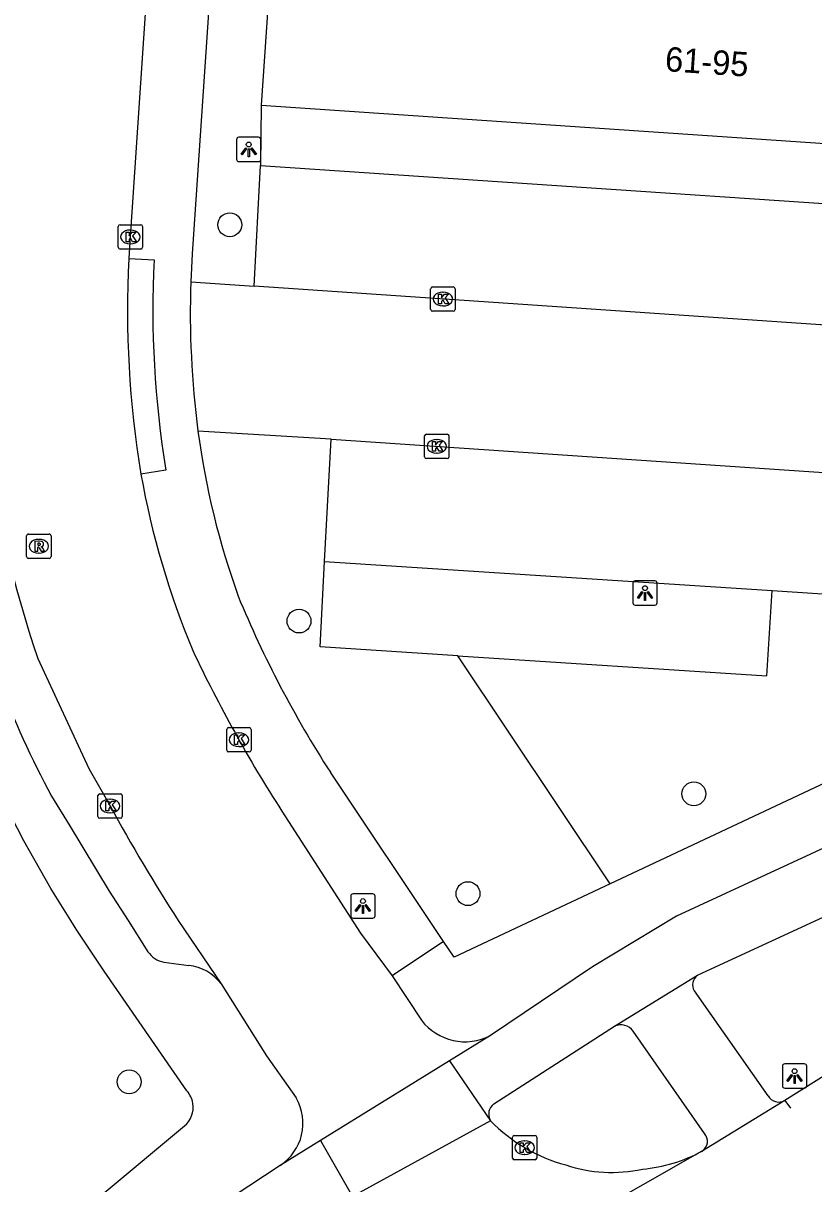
# Model space of a CAD drawing. Extents: x 159961 to 160856, y 382704 to 383353.
# Drawn here: x 160569.17 to 160601.59, y 382739.22 to 382786.78 of the extents above; entities that cross this region are included whole.
import ezdxf

# ---------------------------------------------------------------- set-up
doc = ezdxf.new("R2010")
doc.units = 0
for name, color, linetype in [('IMGEO_Boom', 7, 'Continuous'), ('IMGEO_Fietspad_gesloten', 7, 'Continuous'), ('IMGEO_Groenvoorziening', 7, 'Continuous'), ('IMGEO_Kolk', 7, 'Continuous'), ('IMGEO_Lichtpunt', 7, 'Continuous'), ('IMGEO_Pand', 7, 'Continuous'), ('IMGEO_Pand_nummerreeks', 7, 'Continuous'), ('IMGEO_Parkeervlak_open', 7, 'Continuous'), ('IMGEO_Rijbaan_lokaal_gesloten', 7, 'Continuous'), ('IMGEO_Rijbaan_lokaal_open', 7, 'Continuous'), ('IMGEO_Rioolput', 7, 'Continuous'), ('IMGEO_Voetpad_open', 7, 'Continuous')]:
    doc.layers.add(name, color=color, linetype=linetype)

msp = doc.modelspace()

# ---------------------------------------------------------------- linework, layer by layer
at = {"layer": 'IMGEO_Boom'}
for centre in [(160577.641, 382778.517), (160580.481, 382762.277), (160596.674, 382755.194), (160587.411, 382751.105), (160573.515, 382743.394)]:
    msp.add_circle(centre, 0.489, dxfattribs=at)
at = {"layer": 'IMGEO_Fietspad_gesloten'}
for points in [[(160617.767, 382760.27), (160595.965, 382750.189), (160592.518, 382748.102), (160588.336, 382745.293)], [(160596.821, 382747.761), (160603.077, 382750.652), (160605.051, 382751.647), (160617.662, 382757.558), (160621.247, 382758.884)], [(160593.424, 382745.669), (160596.821, 382747.761)], [(160588.471, 382742.492), (160593.424, 382745.669)], [(160579.704, 382739.971), (160571.274, 382734.411), (160563.508, 382728.101)]]:
    msp.add_lwpolyline(points, dxfattribs=at)
msp.add_arc((160588.78, 382742.074), 0.52, 126.4204, 212.0413, dxfattribs=at)
at = {"layer": 'IMGEO_Groenvoorziening'}
for points in [[(160586.996, 382760.857), (160581.346, 382761.226), (160581.532, 382764.721)], [(160586.996, 382760.857), (160599.671, 382760.029), (160599.882, 382763.523)], [(160593.244, 382751.503), (160586.996, 382760.857)]]:
    msp.add_lwpolyline(points, dxfattribs=at)
at = {"layer": 'IMGEO_Kolk'}
for p, q in [((160573.066, 382777.593), (160573.066, 382778.445)), ((160573.141, 382778.519), (160573.993, 382778.519)), ((160574.067, 382778.445), (160574.067, 382777.593)), ((160573.554, 382778.299), (160573.579, 382778.299)), ((160573.993, 382777.519), (160573.141, 382777.519)), ((160573.577, 382777.739), (160573.552, 382777.739)), ((160585.955, 382775.971), (160586.807, 382775.971)), ((160585.88, 382775.045), (160585.88, 382775.897)), ((160586.368, 382775.751), (160586.393, 382775.751)), ((160586.881, 382775.897), (160586.881, 382775.045)), ((160586.391, 382775.191), (160586.366, 382775.191)), ((160586.807, 382774.971), (160585.955, 382774.971)), ((160585.631, 382769.01), (160585.631, 382769.862)), ((160585.706, 382769.936), (160586.558, 382769.936)), ((160586.632, 382769.862), (160586.632, 382769.01)), ((160586.119, 382769.716), (160586.144, 382769.716)), ((160586.558, 382768.936), (160585.706, 382768.936)), ((160586.142, 382769.156), (160586.117, 382769.156)), ((160577.591, 382757.912), (160578.443, 382757.912)), ((160577.516, 382756.986), (160577.516, 382757.838)), ((160578.004, 382757.692), (160578.029, 382757.692)), ((160578.517, 382757.838), (160578.517, 382756.986)), ((160578.027, 382757.132), (160578.002, 382757.132)), ((160578.443, 382756.912), (160577.591, 382756.912)), ((160572.232, 382754.271), (160572.232, 382755.123)), ((160572.307, 382755.197), (160573.159, 382755.197)), ((160573.233, 382755.123), (160573.233, 382754.271)), ((160572.72, 382754.977), (160572.745, 382754.977)), ((160573.159, 382754.197), (160572.307, 382754.197)), ((160572.743, 382754.417), (160572.718, 382754.417)), ((160589.234, 382740.27), (160589.234, 382741.122)), ((160589.309, 382741.196), (160590.161, 382741.196)), ((160589.722, 382740.976), (160589.747, 382740.976)), ((160590.235, 382741.122), (160590.235, 382740.27)), ((160589.745, 382740.416), (160589.72, 382740.416)), ((160590.161, 382740.196), (160589.309, 382740.196))]:
    msp.add_line(p, q, dxfattribs=at)
for points in [[(160573.066, 382777.593), (160573.066, 382778.445)], [(160573.141, 382778.519), (160573.993, 382778.519)], [(160574.067, 382778.445), (160574.067, 382777.593)], [(160573.387, 382778.219), (160573.51, 382778.219), (160573.51, 382778.068), (160573.64, 382778.219), (160573.804, 382778.219), (160573.658, 382778.068), (160573.811, 382777.819), (160573.659, 382777.819), (160573.574, 382777.983), (160573.51, 382777.916), (160573.51, 382777.819), (160573.387, 382777.819), (160573.387, 382778.219)], [(160573.993, 382777.519), (160573.141, 382777.519)], [(160585.955, 382775.971), (160586.807, 382775.971)], [(160585.88, 382775.045), (160585.88, 382775.897)], [(160586.201, 382775.671), (160586.324, 382775.671), (160586.324, 382775.52), (160586.454, 382775.671), (160586.618, 382775.671), (160586.472, 382775.52), (160586.625, 382775.271), (160586.473, 382775.271), (160586.388, 382775.435), (160586.324, 382775.368), (160586.324, 382775.271), (160586.201, 382775.271), (160586.201, 382775.671)], [(160586.881, 382775.897), (160586.881, 382775.045)], [(160586.807, 382774.971), (160585.955, 382774.971)], [(160585.631, 382769.01), (160585.631, 382769.862)], [(160585.706, 382769.936), (160586.558, 382769.936)], [(160586.632, 382769.862), (160586.632, 382769.01)], [(160585.952, 382769.636), (160586.075, 382769.636), (160586.075, 382769.485), (160586.205, 382769.636), (160586.369, 382769.636), (160586.223, 382769.485), (160586.376, 382769.236), (160586.224, 382769.236), (160586.139, 382769.4), (160586.075, 382769.333), (160586.075, 382769.236), (160585.952, 382769.236), (160585.952, 382769.636)], [(160586.558, 382768.936), (160585.706, 382768.936)], [(160577.591, 382757.912), (160578.443, 382757.912)], [(160577.516, 382756.986), (160577.516, 382757.838)], [(160577.837, 382757.612), (160577.96, 382757.612), (160577.96, 382757.461), (160578.09, 382757.612), (160578.254, 382757.612), (160578.108, 382757.461), (160578.261, 382757.212), (160578.109, 382757.212), (160578.024, 382757.376), (160577.96, 382757.309), (160577.96, 382757.212), (160577.837, 382757.212), (160577.837, 382757.612)], [(160578.517, 382757.838), (160578.517, 382756.986)], [(160578.443, 382756.912), (160577.591, 382756.912)], [(160572.232, 382754.271), (160572.232, 382755.123)], [(160572.307, 382755.197), (160573.159, 382755.197)], [(160573.233, 382755.123), (160573.233, 382754.271)], [(160572.553, 382754.897), (160572.676, 382754.897), (160572.676, 382754.746), (160572.806, 382754.897), (160572.97, 382754.897), (160572.824, 382754.746), (160572.977, 382754.497), (160572.825, 382754.497), (160572.74, 382754.661), (160572.676, 382754.594), (160572.676, 382754.497), (160572.553, 382754.497), (160572.553, 382754.897)], [(160573.159, 382754.197), (160572.307, 382754.197)], [(160589.234, 382740.27), (160589.234, 382741.122)], [(160589.309, 382741.196), (160590.161, 382741.196)], [(160589.555, 382740.896), (160589.678, 382740.896), (160589.678, 382740.745), (160589.808, 382740.896), (160589.972, 382740.896), (160589.826, 382740.745), (160589.979, 382740.496), (160589.827, 382740.496), (160589.742, 382740.66), (160589.678, 382740.593), (160589.678, 382740.496), (160589.555, 382740.496), (160589.555, 382740.896)], [(160590.235, 382741.122), (160590.235, 382740.27)], [(160590.161, 382740.196), (160589.309, 382740.196)]]:
    msp.add_lwpolyline(points, dxfattribs=at)
for centre, start, end in [((160573.143, 382778.443), 91.552, 178.448), ((160573.143, 382778.443), 91.552, 178.448), ((160573.991, 382778.443), 1.552, 88.448), ((160573.991, 382778.443), 1.552, 88.448), ((160573.143, 382777.595), 181.552, 268.448), ((160573.143, 382777.595), 181.552, 268.448), ((160573.991, 382777.595), 271.552, 358.448), ((160573.991, 382777.595), 271.552, 358.448), ((160585.957, 382775.895), 91.552, 178.448), ((160585.957, 382775.895), 91.552, 178.448), ((160586.805, 382775.895), 1.552, 88.448), ((160586.805, 382775.895), 1.552, 88.448), ((160585.957, 382775.047), 181.552, 268.448), ((160585.957, 382775.047), 181.552, 268.448), ((160586.805, 382775.047), 271.552, 358.448), ((160586.805, 382775.047), 271.552, 358.448), ((160585.708, 382769.86), 91.552, 178.448), ((160585.708, 382769.86), 91.552, 178.448), ((160586.556, 382769.86), 1.552, 88.448), ((160586.556, 382769.86), 1.552, 88.448), ((160585.708, 382769.012), 181.552, 268.448), ((160585.708, 382769.012), 181.552, 268.448), ((160586.556, 382769.012), 271.552, 358.448), ((160586.556, 382769.012), 271.552, 358.448), ((160577.593, 382757.836), 91.552, 178.448), ((160577.593, 382757.836), 91.552, 178.448), ((160578.441, 382757.836), 1.552, 88.448), ((160578.441, 382757.836), 1.552, 88.448), ((160577.593, 382756.988), 181.552, 268.448), ((160577.593, 382756.988), 181.552, 268.448), ((160578.441, 382756.988), 271.552, 358.448), ((160578.441, 382756.988), 271.552, 358.448), ((160572.309, 382755.121), 91.552, 178.448), ((160572.309, 382755.121), 91.552, 178.448), ((160573.157, 382755.121), 1.552, 88.448), ((160573.157, 382755.121), 1.552, 88.448), ((160572.309, 382754.273), 181.552, 268.448), ((160572.309, 382754.273), 181.552, 268.448), ((160573.157, 382754.273), 271.552, 358.448), ((160573.157, 382754.273), 271.552, 358.448), ((160589.311, 382741.12), 91.552, 178.448), ((160589.311, 382741.12), 91.552, 178.448), ((160590.159, 382741.12), 1.552, 88.448), ((160590.159, 382741.12), 1.552, 88.448), ((160589.311, 382740.272), 181.552, 268.448), ((160589.311, 382740.272), 181.552, 268.448), ((160590.159, 382740.272), 271.552, 358.448), ((160590.159, 382740.272), 271.552, 358.448)]:
    msp.add_arc(centre, 0.0765, start, end, dxfattribs=at)
for centre, major_axis, ratio, start_param, end_param in [((160573.553, 382778.019), (-0.387, 0.002), 0.722429, 4.712389, 7.853982), ((160573.578, 382778.019), (-0.39, 0.002), 0.717154, 1.570796, 4.712389), ((160586.367, 382775.471), (-0.387, 0.002), 0.722429, 4.712389, 7.853982), ((160586.392, 382775.471), (-0.39, 0.002), 0.717154, 1.570796, 4.712389), ((160586.118, 382769.436), (-0.387, 0.002), 0.722429, 4.712389, 7.853982), ((160586.143, 382769.436), (-0.39, 0.002), 0.717154, 1.570796, 4.712389), ((160578.003, 382757.412), (-0.387, 0.002), 0.722429, 4.712389, 7.853982), ((160578.028, 382757.412), (-0.39, 0.002), 0.717154, 1.570796, 4.712389), ((160572.719, 382754.697), (-0.387, 0.002), 0.722429, 4.712389, 7.853982), ((160572.744, 382754.697), (-0.39, 0.002), 0.717154, 1.570796, 4.712389), ((160589.721, 382740.696), (-0.387, 0.002), 0.722429, 4.712389, 7.853982), ((160589.746, 382740.696), (-0.39, 0.002), 0.717154, 1.570796, 4.712389)]:
    msp.add_ellipse(centre, major_axis=major_axis, ratio=ratio, start_param=start_param, end_param=end_param, dxfattribs=at)
at = {"layer": 'IMGEO_Lichtpunt'}
for p, q in [((160577.921, 382782.007), (160577.921, 382781.2)), ((160577.921, 382782.007), (160577.921, 382781.2)), ((160578.823, 382782.102), (160578.015, 382782.102)), ((160578.823, 382782.102), (160578.015, 382782.102)), ((160578.917, 382781.2), (160578.917, 382782.007)), ((160578.917, 382781.2), (160578.917, 382782.007)), ((160578.015, 382781.106), (160578.823, 382781.106)), ((160578.015, 382781.106), (160578.823, 382781.106)), ((160594.173, 382763.829), (160594.173, 382763.022)), ((160594.173, 382763.829), (160594.173, 382763.022)), ((160595.075, 382763.924), (160594.267, 382763.924)), ((160595.075, 382763.924), (160594.267, 382763.924)), ((160595.169, 382763.022), (160595.169, 382763.829)), ((160595.169, 382763.022), (160595.169, 382763.829)), ((160594.267, 382762.928), (160595.075, 382762.928)), ((160594.267, 382762.928), (160595.075, 382762.928)), ((160582.603, 382751.003), (160582.603, 382750.196)), ((160582.603, 382751.003), (160582.603, 382750.196)), ((160583.505, 382751.098), (160582.697, 382751.098)), ((160583.505, 382751.098), (160582.697, 382751.098)), ((160583.599, 382750.196), (160583.599, 382751.003)), ((160583.599, 382750.196), (160583.599, 382751.003)), ((160582.697, 382750.102), (160583.505, 382750.102)), ((160582.697, 382750.102), (160583.505, 382750.102)), ((160601.207, 382744.13), (160600.399, 382744.13)), ((160601.207, 382744.13), (160600.399, 382744.13)), ((160600.305, 382744.035), (160600.305, 382743.228)), ((160600.305, 382744.035), (160600.305, 382743.228)), ((160601.301, 382743.228), (160601.301, 382744.035)), ((160601.301, 382743.228), (160601.301, 382744.035)), ((160600.399, 382743.134), (160601.207, 382743.134)), ((160600.399, 382743.134), (160601.207, 382743.134))]:
    msp.add_line(p, q, dxfattribs=at)
for points in [[(160578.295, 382781.671), (160578.334, 382781.643), (160578.146, 382781.381), (160578.108, 382781.408), (160578.295, 382781.671)], [(160578.507, 382781.643), (160578.545, 382781.67), (160578.732, 382781.408), (160578.693, 382781.38), (160578.507, 382781.643)], [(160578.397, 382781.623), (160578.444, 382781.623), (160578.444, 382781.301), (160578.397, 382781.301), (160578.397, 382781.623)], [(160594.547, 382763.493), (160594.586, 382763.465), (160594.398, 382763.203), (160594.36, 382763.23), (160594.547, 382763.493)], [(160594.649, 382763.445), (160594.696, 382763.445), (160594.696, 382763.123), (160594.649, 382763.123), (160594.649, 382763.445)], [(160594.759, 382763.465), (160594.797, 382763.492), (160594.984, 382763.23), (160594.945, 382763.202), (160594.759, 382763.465)], [(160582.977, 382750.667), (160583.016, 382750.639), (160582.828, 382750.377), (160582.79, 382750.404), (160582.977, 382750.667)], [(160583.079, 382750.619), (160583.126, 382750.619), (160583.126, 382750.297), (160583.079, 382750.297), (160583.079, 382750.619)], [(160583.189, 382750.639), (160583.227, 382750.666), (160583.414, 382750.404), (160583.375, 382750.376), (160583.189, 382750.639)], [(160600.679, 382743.699), (160600.718, 382743.671), (160600.53, 382743.409), (160600.492, 382743.436), (160600.679, 382743.699)], [(160600.781, 382743.651), (160600.828, 382743.651), (160600.828, 382743.329), (160600.781, 382743.329), (160600.781, 382743.651)], [(160600.891, 382743.671), (160600.929, 382743.698), (160601.116, 382743.436), (160601.077, 382743.408), (160600.891, 382743.671)]]:
    msp.add_lwpolyline(points, dxfattribs=at)
for centre in [(160578.42, 382781.805), (160594.672, 382763.627), (160583.102, 382750.801), (160600.804, 382743.833)]:
    msp.add_circle(centre, 0.0994, dxfattribs=at)
for centre, start, end in [((160578.015, 382782.007), 90, 180), ((160578.015, 382782.007), 90, 180), ((160578.823, 382782.007), 0, 90), ((160578.823, 382782.007), 0, 90), ((160578.015, 382781.2), 180, 270), ((160578.015, 382781.2), 180, 270), ((160578.823, 382781.2), 270, 0), ((160578.823, 382781.2), 270, 360), ((160594.267, 382763.829), 90, 180), ((160594.267, 382763.829), 90, 180), ((160595.075, 382763.829), 0, 90), ((160595.075, 382763.829), 0, 90), ((160594.267, 382763.022), 180, 270), ((160594.267, 382763.022), 180, 270), ((160595.075, 382763.022), 270, 0), ((160595.075, 382763.022), 270, 360), ((160582.697, 382751.003), 90, 180), ((160582.697, 382751.003), 90, 180), ((160583.505, 382751.003), 0, 90), ((160583.505, 382751.003), 0, 90), ((160582.697, 382750.196), 180, 270), ((160582.697, 382750.196), 180, 270), ((160583.505, 382750.196), 270, 0), ((160583.505, 382750.196), 270, 360), ((160600.399, 382744.035), 90, 180), ((160600.399, 382744.035), 90, 180), ((160601.207, 382744.035), 0, 90), ((160601.207, 382744.035), 0, 90), ((160600.399, 382743.228), 180, 270), ((160600.399, 382743.228), 180, 270), ((160601.207, 382743.228), 270, 0), ((160601.207, 382743.228), 270, 360)]:
    msp.add_arc(centre, 0.0946, start, end, dxfattribs=at)
at = {"layer": 'IMGEO_Pand'}
for points in [[(160579.841, 382796.788), (160578.923, 382783.416)], [(160578.923, 382783.416), (160616.134, 382780.884), (160616.832, 382780.837)]]:
    msp.add_lwpolyline(points, dxfattribs=at)
at = {"layer": 'IMGEO_Parkeervlak_open'}
for points in [[(160581.532, 382764.721), (160581.798, 382769.731)], [(160599.882, 382763.523), (160608.364, 382762.969), (160608.662, 382767.91)], [(160581.532, 382764.721), (160599.882, 382763.523)]]:
    msp.add_lwpolyline(points, dxfattribs=at)
at = {"layer": 'IMGEO_Rijbaan_lokaal_gesloten'}
for points in [[(160609.284, 382748.192), (160602.385, 382743.868), (160600.408, 382742.623)], [(160586.648, 382744.252), (160581.359, 382740.991)], [(160586.648, 382744.252), (160588.339, 382741.798)], [(160600.408, 382742.623), (160597.012, 382740.556)], [(160600.408, 382742.623), (160600.643, 382742.312)], [(160588.339, 382741.798), (160582.673, 382738.694)], [(160581.359, 382740.991), (160582.673, 382738.694)], [(160597.012, 382740.556), (160596.997, 382740.546), (160580.353, 382731.062), (160580.124, 382730.966)]]:
    msp.add_lwpolyline(points, dxfattribs=at)
for centre, radius, start, end in [((160593.139, 382746.443), 6.68, 224.0611, 255.1053), ((160594.035, 382745.993), 6.199, 274.906, 298.7029), ((160593.302, 382745.58), 5.899, 251.4129, 282.3587)]:
    msp.add_arc(centre, radius, start, end, dxfattribs=at)
at = {"layer": 'IMGEO_Rijbaan_lokaal_open'}
for points in [[(160574.875, 382797.051), (160574.526, 382792.469), (160573.562, 382778.019), (160573.499, 382777.128)], [(160576.041, 382776.175), (160578.637, 382775.998)], [(160615.499, 382773.485), (160578.637, 382775.998)], [(160581.798, 382769.731), (160576.335, 382770.065)], [(160581.798, 382769.731), (160608.662, 382767.91)], [(160569.768, 382760.74), (160571.857, 382756.232), (160572.734, 382754.698)], [(160579.778, 382754.492), (160582.999, 382749.491), (160584.3, 382747.733)], [(160575.53, 382750), (160577.285, 382747.41)], [(160584.3, 382747.733), (160585.5, 382745.917)], [(160577.285, 382747.41), (160579.144, 382744.464), (160580.363, 382742.731)], [(160588.336, 382745.293), (160586.648, 382744.252)], [(160581.359, 382740.991), (160579.704, 382739.971)]]:
    msp.add_lwpolyline(points, dxfattribs=at)
for centre, radius, start, end in [((160611.897, 382775.113), 44.514, 174.7261, 198.8383), ((160614.775, 382775.025), 41.329, 177.0837, 189.3708), ((160614.691, 382774.973), 38.669, 178.2182, 187.2914), ((160607.961, 382774.377), 34.504, 190.1507, 202.6884), ((160627.223, 382785.135), 56.481, 205.2212, 212.8569), ((160636.929, 382789.723), 73.128, 208.61665, 212.90107), ((160587.291, 382747.3), 2.263, 217.675, 297.5071), ((160578.597, 382741.694), 2.048, 302.712, 30.43)]:
    msp.add_arc(centre, radius, start, end, dxfattribs=at)
at = {"layer": 'IMGEO_Rioolput'}
for p, q in [((160569.311, 382764.918), (160569.311, 382765.77)), ((160569.386, 382765.844), (160570.238, 382765.844)), ((160569.799, 382765.624), (160569.824, 382765.624)), ((160570.312, 382765.77), (160570.312, 382764.918)), ((160569.822, 382765.064), (160569.797, 382765.064)), ((160570.238, 382764.844), (160569.386, 382764.844))]:
    msp.add_line(p, q, dxfattribs=at)
for points in [[(160569.311, 382764.918), (160569.311, 382765.77)], [(160569.386, 382765.844), (160570.238, 382765.844)], [(160569.9, 382765.542), (160569.648, 382765.544), (160569.648, 382765.144)], [(160570.312, 382765.77), (160570.312, 382764.918)], [(160569.648, 382765.144), (160569.772, 382765.144), (160569.772, 382765.306), (160569.783, 382765.306)], [(160569.826, 382765.463), (160569.772, 382765.463), (160569.772, 382765.382)], [(160569.772, 382765.382), (160569.824, 382765.382)], [(160569.83, 382765.277), (160569.901, 382765.144), (160570.041, 382765.144), (160569.976, 382765.27)], [(160570.238, 382764.844), (160569.386, 382764.844)]]:
    msp.add_lwpolyline(points, dxfattribs=at)
for centre, radius, start, end in [((160569.388, 382765.768), 0.0765, 91.552, 178.448), ((160569.388, 382765.768), 0.0765, 91.552, 178.448), ((160569.899, 382765.432), 0.109, 350.3612, 89.416), ((160570.236, 382765.768), 0.0765, 1.552, 88.448), ((160570.236, 382765.768), 0.0765, 1.552, 88.448), ((160569.782, 382765.253), 0.0533, 26.0293, 88.6989), ((160569.808, 382765.571), 0.19, 274.7715, 282.9687), ((160569.832, 382765.367), 0.0964, 77.0061, 93.1865), ((160569.846, 382765.424), 0.0378, 276.6634, 79.6772), ((160569.897, 382765.432), 0.112, 277.5842, 350.9817), ((160569.881, 382765.217), 0.108, 29.5134, 73.7905), ((160569.388, 382764.92), 0.0765, 181.552, 268.448), ((160569.388, 382764.92), 0.0765, 181.552, 268.448), ((160570.236, 382764.92), 0.0765, 271.552, 358.448), ((160570.236, 382764.92), 0.0765, 271.552, 358.448)]:
    msp.add_arc(centre, radius, start, end, dxfattribs=at)
for centre, major_axis, ratio, start_param, end_param in [((160569.798, 382765.344), (-0.387, 0.002), 0.722429, 4.712389, 7.853982), ((160569.823, 382765.344), (-0.39, 0.002), 0.717154, 1.570796, 4.712389)]:
    msp.add_ellipse(centre, major_axis=major_axis, ratio=ratio, start_param=start_param, end_param=end_param, dxfattribs=at)
at = {"layer": 'IMGEO_Voetpad_open'}
for points in [[(160577.996, 382805.387), (160576.094, 382777.321), (160576.041, 382776.175)], [(160578.923, 382783.416), (160578.903, 382780.946)], [(160578.637, 382775.998), (160578.903, 382780.946)], [(160578.903, 382780.946), (160615.775, 382778.458)], [(160573.499, 382777.128), (160574.538, 382777.075)], [(160575.023, 382768.465), (160573.997, 382768.296)], [(160605.689, 382757.35), (160593.244, 382751.503)], [(160569.195, 382753.271), (160567.596, 382756.351)], [(160586.4, 382749.149), (160581.767, 382756.083)], [(160570.336, 382755.099), (160571.059, 382753.926), (160572.698, 382751.213), (160573.473, 382750), (160574.286, 382748.727)], [(160575.884, 382743.019), (160572.49, 382747.926), (160571.348, 382749.646), (160571.126, 382750), (160570.303, 382751.316), (160569.195, 382753.271)], [(160593.244, 382751.503), (160586.848, 382748.497), (160586.4, 382749.149)], [(160586.4, 382749.149), (160584.3, 382747.733)], [(160574.942, 382748.303), (160575.96, 382748.167)], [(160596.684, 382747.117), (160599.714, 382742.813)], [(160597.11, 382741.276), (160594.19, 382745.469)], [(160563.378, 382730.969), (160568.656, 382735.599), (160570.623, 382737.301), (160572.484, 382738.845), (160575.78, 382741.584)]]:
    msp.add_lwpolyline(points, dxfattribs=at)
for centre, radius, start, end in [((160614.693, 382775.018), 40.208, 177.0679, 189.3802), ((160608.939, 382774.446), 32.897, 187.6532, 199.8215), ((160601.459, 382772.057), 35.443, 191.664, 208.5839), ((160618.915, 382780.137), 44.256, 202.3735, 212.9232), ((160575.103, 382749.272), 0.982, 213.6913, 260.5561), ((160575.745, 382746.252), 1.927, 36.9386, 83.5809), ((160597.118, 382747.361), 0.498, 126.6347, 209.3459), ((160593.684, 382745.098), 0.627, 36.236, 114.4979), ((160575.147, 382742.353), 0.994, 9.1086, 42.1148), ((160600.166, 382743.1), 0.535, 212.4362, 296.9419), ((160575.144, 382742.352), 0.997, 309.6654, 9.1412), ((160596.759, 382740.957), 0.474, 302.2106, 42.2875)]:
    msp.add_arc(centre, radius, start, end, dxfattribs=at)

# ---------------------------------------------------------------- texts
at = {"layer": 'IMGEO_Pand_nummerreeks'}
msp.add_text('61-95', height=1, rotation=356.1096, dxfattribs=at).set_placement((160595.469, 382784.816))

doc.saveas('drawing.dxf')
